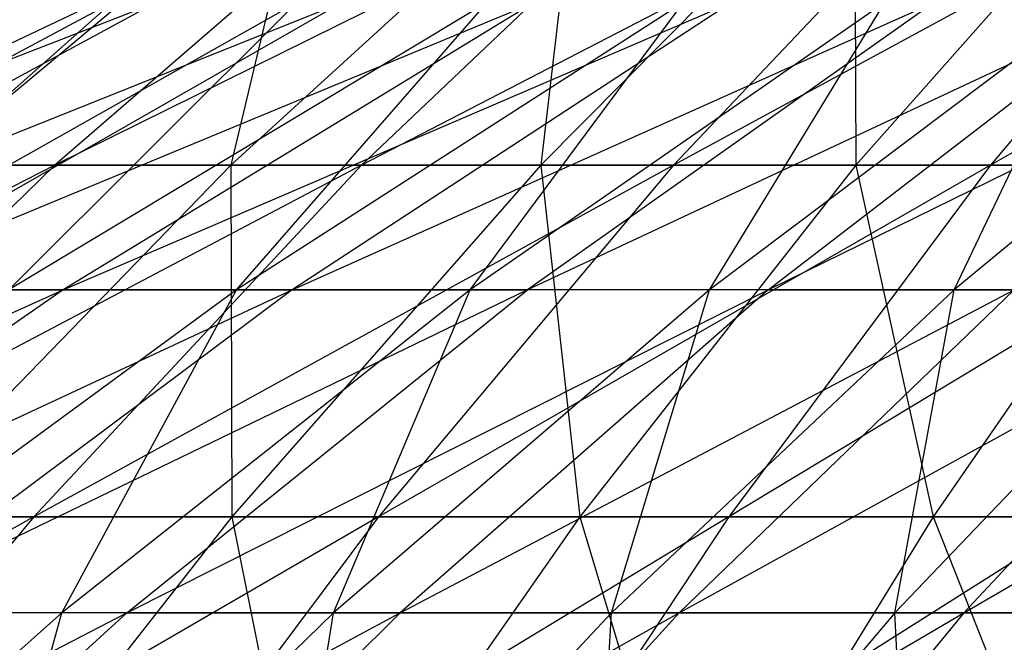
# Model space of a CAD drawing. Extents: x -125 to 125, y -143 to 0.
# Tile 266 of 406: x -9.59 to -6.86, y -28.41 to -26.68. Entities that reach past the tile are written whole.
import ezdxf

# ---------------------------------------------------------------- set-up
doc = ezdxf.new("R2010")
doc.units = 0
doc.header["$LTSCALE"] = 25.4
doc.layers.get('0').update_dxf_attribs({"linetype": 'CONTINUOUS'})

# ---------------------------------------------------------------- blocks, each defined once
blk = doc.blocks.new('NL2500027000_STL_3')
at = {"color": 0}
for p, q in [((-8.4772, -26.2094, -17.8033), (-10.3218, -27.0849, -19.5125)), ((-8.4772, -26.2094, -17.8033), (-10.3218, -27.0849, -19.5125)), ((-8.7936, -26.2094, 17.6491), (-9.8442, -27.0849, 19.7578)), ((-8.7936, -26.2094, 17.6491), (-9.8442, -27.0849, 19.7578)), ((-8.4772, -26.2094, -17.8033), (-9.49, -27.0849, -19.9303)), ((-8.4772, -26.2094, -17.8033), (-9.49, -27.0849, -19.9303)), ((-7.7191, -26.2094, -18.1448), (-9.49, -27.0849, -19.9303)), ((-7.7191, -26.2094, -18.1448), (-9.49, -27.0849, -19.9303)), ((-8.0417, -26.2094, 18.0042), (-9.0025, -27.0849, 20.1552)), ((-8.0417, -26.2094, 18.0042), (-9.0025, -27.0849, 20.1552)), ((-8.7936, -26.2094, 17.6491), (-9.0025, -27.0849, 20.1552)), ((-8.7936, -26.2094, 17.6491), (-9.0025, -27.0849, 20.1552)), ((-7.7191, -26.2094, -18.1448), (-8.6414, -27.0849, -20.3127)), ((-7.7191, -26.2094, -18.1448), (-8.6414, -27.0849, -20.3127)), ((-6.9473, -26.2094, -18.4541), (-8.6414, -27.0849, -20.3127)), ((-6.9473, -26.2094, -18.4541), (-8.6414, -27.0849, -20.3127)), ((-7.2756, -26.2094, 18.3272), (-8.1448, -27.0849, 20.5168)), ((-7.2756, -26.2094, 18.3272), (-8.1448, -27.0849, 20.5168)), ((-8.0417, -26.2094, 18.0042), (-8.1448, -27.0849, 20.5168)), ((-8.0417, -26.2094, 18.0042), (-8.1448, -27.0849, 20.5168)), ((-6.9473, -26.2094, -18.4541), (-7.7774, -27.0849, -20.6589)), ((-6.9473, -26.2094, -18.4541), (-7.7774, -27.0849, -20.6589)), ((-6.1632, -26.2094, -18.7306), (-7.7774, -27.0849, -20.6589)), ((-6.1632, -26.2094, -18.7306), (-7.7774, -27.0849, -20.6589)), ((-7.2756, -26.2094, 18.3272), (-7.2727, -27.0849, 20.8419)), ((-7.2756, -26.2094, 18.3272), (-7.2727, -27.0849, 20.8419)), ((-6.4965, -26.2094, 18.6176), (-7.2727, -27.0849, 20.8419)), ((-6.4965, -26.2094, 18.6176), (-7.2727, -27.0849, 20.8419)), ((-6.1632, -26.2094, -18.7306), (-6.8996, -27.0849, -20.9684)), ((-6.1632, -26.2094, -18.7306), (-6.8996, -27.0849, -20.9684)), ((-5.3681, -26.2094, -18.9737), (-6.8996, -27.0849, -20.9684)), ((-5.3681, -26.2094, -18.9737), (-6.8996, -27.0849, -20.9684)), ((-11.2562, -27.4297, -12.9723), (-9.2093, -26.6347, -11.5991)), ((-11.2562, -27.4297, -12.9723), (-9.2093, -26.6347, -11.5991)), ((-9.3309, -26.6347, 11.5016), (-10.8206, -27.4297, 13.3378)), ((-9.3309, -26.6347, 11.5016), (-10.8206, -27.4297, 13.3378)), ((-9.2093, -26.6347, -11.5991), (-10.6797, -27.4297, -13.451)), ((-10.6797, -27.4297, -13.451), (-8.6946, -26.6347, -11.9898)), ((-9.2093, -26.6347, -11.5991), (-10.6797, -27.4297, -13.451)), ((-10.6797, -27.4297, -13.451), (-8.6946, -26.6347, -11.9898)), ((-10.2286, -27.4297, 13.7971), (-8.8203, -26.6347, 11.8976)), ((-10.2286, -27.4297, 13.7971), (-8.8203, -26.6347, 11.8976)), ((-10.2286, -27.4297, 13.7971), (-9.3309, -26.6347, 11.5016)), ((-10.2286, -27.4297, 13.7971), (-9.3309, -26.6347, 11.5016)), ((-8.6946, -26.6347, -11.9898), (-10.0828, -27.4297, -13.904)), ((-10.0828, -27.4297, -13.904), (-8.1634, -26.6347, -12.3576)), ((-8.6946, -26.6347, -11.9898), (-10.0828, -27.4297, -13.904)), ((-10.0828, -27.4297, -13.904), (-8.1634, -26.6347, -12.3576)), ((-8.8203, -26.6347, 11.8976), (-9.617, -27.4297, 14.2302)), ((-8.293, -26.6347, 12.271), (-9.617, -27.4297, 14.2302)), ((-8.8203, -26.6347, 11.8976), (-9.617, -27.4297, 14.2302)), ((-8.293, -26.6347, 12.271), (-9.617, -27.4297, 14.2302)), ((-8.1634, -26.6347, -12.3576), (-9.4667, -27.4297, -14.3306)), ((-9.4667, -27.4297, -14.3306), (-7.6166, -26.6347, -12.702)), ((-8.1634, -26.6347, -12.3576), (-9.4667, -27.4297, -14.3306)), ((-9.4667, -27.4297, -14.3306), (-7.6166, -26.6347, -12.702)), ((-7.7498, -26.6347, 12.6211), (-8.9871, -27.4297, 14.6361)), ((-8.9871, -27.4297, 14.6361), (-8.293, -26.6347, 12.271)), ((-7.7498, -26.6347, 12.6211), (-8.9871, -27.4297, 14.6361)), ((-8.9871, -27.4297, 14.6361), (-8.293, -26.6347, 12.271)), ((-7.6166, -26.6347, -12.702), (-8.8326, -27.4297, -14.7299)), ((-8.8326, -27.4297, -14.7299), (-7.0553, -26.6347, -13.0221)), ((-7.6166, -26.6347, -12.702), (-8.8326, -27.4297, -14.7299)), ((-8.8326, -27.4297, -14.7299), (-7.0553, -26.6347, -13.0221)), ((-7.1919, -26.6347, 12.9471), (-8.3402, -27.4297, 15.0142)), ((-8.3402, -27.4297, 15.0142), (-7.7498, -26.6347, 12.6211)), ((-7.1919, -26.6347, 12.9471), (-8.3402, -27.4297, 15.0142)), ((-8.3402, -27.4297, 15.0142), (-7.7498, -26.6347, 12.6211)), ((-6.4805, -26.6347, -13.3174), (-8.1817, -27.4297, -15.1011)), ((-7.0553, -26.6347, -13.0221), (-8.1817, -27.4297, -15.1011)), ((-6.4805, -26.6347, -13.3174), (-8.1817, -27.4297, -15.1011)), ((-7.0553, -26.6347, -13.0221), (-8.1817, -27.4297, -15.1011)), ((-6.6203, -26.6347, 13.2485), (-7.6773, -27.4297, 15.3637)), ((-7.6773, -27.4297, 15.3637), (-7.1919, -26.6347, 12.9471)), ((-6.6203, -26.6347, 13.2485), (-7.6773, -27.4297, 15.3637)), ((-7.6773, -27.4297, 15.3637), (-7.1919, -26.6347, 12.9471)), ((-7.5152, -27.4297, -15.4436), (-6.4805, -26.6347, -13.3174)), ((-7.5152, -27.4297, -15.4436), (-6.4805, -26.6347, -13.3174)), ((-7.5152, -27.4297, -15.4436), (-5.8935, -26.6347, -13.5875)), ((-7.5152, -27.4297, -15.4436), (-5.8935, -26.6347, -13.5875)), ((-6.0362, -26.6347, 13.5247), (-6.9999, -27.4297, 15.6839)), ((-6.9999, -27.4297, 15.6839), (-6.6203, -26.6347, 13.2485)), ((-6.0362, -26.6347, 13.5247), (-6.9999, -27.4297, 15.6839)), ((-6.9999, -27.4297, 15.6839), (-6.6203, -26.6347, 13.2485)), ((-9.49, -27.0849, -19.9303), (-11.4052, -28.0583, -21.5608)), ((-9.49, -27.0849, -19.9303), (-11.4052, -28.0583, -21.5608)), ((-9.49, -27.0849, -19.9303), (-10.4862, -28.0583, -22.0224)), ((-9.49, -27.0849, -19.9303), (-10.4862, -28.0583, -22.0224)), ((-8.6414, -27.0849, -20.3127), (-10.4862, -28.0583, -22.0224)), ((-8.6414, -27.0849, -20.3127), (-10.4862, -28.0583, -22.0224)), ((-9.49, -27.0849, -19.9303), (-10.3218, -27.0849, -19.5125)), ((-9.49, -27.0849, -19.9303), (-10.3218, -27.0849, -19.5125)), ((-9.0025, -27.0849, 20.1552), (-9.9475, -28.0583, 22.2709)), ((-9.0025, -27.0849, 20.1552), (-9.9475, -28.0583, 22.2709)), ((-9.8442, -27.0849, 19.7578), (-9.0025, -27.0849, 20.1552)), ((-9.8442, -27.0849, 19.7578), (-9.0025, -27.0849, 20.1552)), ((-8.6414, -27.0849, -20.3127), (-9.5485, -28.0583, -22.4449)), ((-8.6414, -27.0849, -20.3127), (-9.5485, -28.0583, -22.4449)), ((-7.7774, -27.0849, -20.6589), (-9.5485, -28.0583, -22.4449)), ((-7.7774, -27.0849, -20.6589), (-9.5485, -28.0583, -22.4449)), ((-8.6414, -27.0849, -20.3127), (-9.49, -27.0849, -19.9303)), ((-8.6414, -27.0849, -20.3127), (-9.49, -27.0849, -19.9303)), ((-9.0025, -27.0849, 20.1552), (-8.1448, -27.0849, 20.5168)), ((-9.0025, -27.0849, 20.1552), (-8.1448, -27.0849, 20.5168)), ((-9.0025, -27.0849, 20.1552), (-8.9998, -28.0583, 22.6705)), ((-9.0025, -27.0849, 20.1552), (-8.9998, -28.0583, 22.6705)), ((-8.1448, -27.0849, 20.5168), (-8.9998, -28.0583, 22.6705)), ((-8.1448, -27.0849, 20.5168), (-8.9998, -28.0583, 22.6705)), ((-7.7774, -27.0849, -20.6589), (-8.6414, -27.0849, -20.3127)), ((-7.7774, -27.0849, -20.6589), (-8.6414, -27.0849, -20.3127)), ((-7.7774, -27.0849, -20.6589), (-8.5938, -28.0583, -22.8275)), ((-7.7774, -27.0849, -20.6589), (-8.5938, -28.0583, -22.8275)), ((-6.8996, -27.0849, -20.9684), (-8.5938, -28.0583, -22.8275)), ((-6.8996, -27.0849, -20.9684), (-8.5938, -28.0583, -22.8275)), ((-8.1448, -27.0849, 20.5168), (-7.2727, -27.0849, 20.8419)), ((-8.1448, -27.0849, 20.5168), (-7.2727, -27.0849, 20.8419)), ((-8.1448, -27.0849, 20.5168), (-8.0361, -28.0583, 23.0297)), ((-8.1448, -27.0849, 20.5168), (-8.0361, -28.0583, 23.0297)), ((-7.2727, -27.0849, 20.8419), (-8.0361, -28.0583, 23.0297)), ((-7.2727, -27.0849, 20.8419), (-8.0361, -28.0583, 23.0297)), ((-6.8996, -27.0849, -20.9684), (-7.7774, -27.0849, -20.6589)), ((-6.8996, -27.0849, -20.9684), (-7.7774, -27.0849, -20.6589)), ((-6.8996, -27.0849, -20.9684), (-7.6238, -28.0583, -23.1695)), ((-6.8996, -27.0849, -20.9684), (-7.6238, -28.0583, -23.1695)), ((-6.0095, -27.0849, -21.2406), (-7.6238, -28.0583, -23.1695)), ((-6.0095, -27.0849, -21.2406), (-7.6238, -28.0583, -23.1695)), ((-7.2727, -27.0849, 20.8419), (-6.3876, -27.0849, 21.13)), ((-7.2727, -27.0849, 20.8419), (-6.3876, -27.0849, 21.13)), ((-7.2727, -27.0849, 20.8419), (-7.0581, -28.0583, 23.348)), ((-7.2727, -27.0849, 20.8419), (-7.0581, -28.0583, 23.348)), ((-6.3876, -27.0849, 21.13), (-7.0581, -28.0583, 23.348)), ((-6.3876, -27.0849, 21.13), (-7.0581, -28.0583, 23.348)), ((-6.0095, -27.0849, -21.2406), (-6.8996, -27.0849, -20.9684)), ((-6.0095, -27.0849, -21.2406), (-6.8996, -27.0849, -20.9684)), ((-11.4499, -28.3239, -15.7893), (-9.4667, -27.4297, -14.3306)), ((-11.4499, -28.3239, -15.7893), (-9.4667, -27.4297, -14.3306)), ((-9.4667, -27.4297, -14.3306), (-10.7503, -28.3239, -16.2737)), ((-10.7503, -28.3239, -16.2737), (-8.8326, -27.4297, -14.7299)), ((-9.4667, -27.4297, -14.3306), (-10.7503, -28.3239, -16.2737)), ((-10.7503, -28.3239, -16.2737), (-8.8326, -27.4297, -14.7299)), ((-8.9871, -27.4297, 14.6361), (-10.2057, -28.3239, 16.6207)), ((-8.9871, -27.4297, 14.6361), (-10.2057, -28.3239, 16.6207)), ((-10.0828, -27.4297, -13.904), (-9.4667, -27.4297, -14.3306)), ((-10.0828, -27.4297, -13.904), (-9.4667, -27.4297, -14.3306)), ((-8.1817, -27.4297, -15.1011), (-10.0302, -28.3239, -16.7272)), ((-8.8326, -27.4297, -14.7299), (-10.0302, -28.3239, -16.7272)), ((-8.1817, -27.4297, -15.1011), (-10.0302, -28.3239, -16.7272)), ((-8.8326, -27.4297, -14.7299), (-10.0302, -28.3239, -16.7272)), ((-8.9871, -27.4297, 14.6361), (-9.617, -27.4297, 14.2302)), ((-8.9871, -27.4297, 14.6361), (-9.617, -27.4297, 14.2302)), ((-8.3402, -27.4297, 15.0142), (-9.471, -28.3239, 17.05)), ((-9.471, -28.3239, 17.05), (-8.9871, -27.4297, 14.6361)), ((-8.3402, -27.4297, 15.0142), (-9.471, -28.3239, 17.05)), ((-9.471, -28.3239, 17.05), (-8.9871, -27.4297, 14.6361)), ((-9.4667, -27.4297, -14.3306), (-8.8326, -27.4297, -14.7299)), ((-9.4667, -27.4297, -14.3306), (-8.8326, -27.4297, -14.7299)), ((-9.2911, -28.3239, -17.1488), (-8.1817, -27.4297, -15.1011)), ((-9.2911, -28.3239, -17.1488), (-8.1817, -27.4297, -15.1011)), ((-9.2911, -28.3239, -17.1488), (-7.5152, -27.4297, -15.4436)), ((-9.2911, -28.3239, -17.1488), (-7.5152, -27.4297, -15.4436)), ((-8.3402, -27.4297, 15.0142), (-8.9871, -27.4297, 14.6361)), ((-8.3402, -27.4297, 15.0142), (-8.9871, -27.4297, 14.6361)), ((-8.8326, -27.4297, -14.7299), (-8.1817, -27.4297, -15.1011)), ((-8.8326, -27.4297, -14.7299), (-8.1817, -27.4297, -15.1011)), ((-7.6773, -27.4297, 15.3637), (-8.7183, -28.3239, 17.4469)), ((-8.7183, -28.3239, 17.4469), (-8.3402, -27.4297, 15.0142)), ((-7.6773, -27.4297, 15.3637), (-8.7183, -28.3239, 17.4469)), ((-8.7183, -28.3239, 17.4469), (-8.3402, -27.4297, 15.0142)), ((-7.5152, -27.4297, -15.4436), (-8.5342, -28.3239, -17.5377)), ((-8.5342, -28.3239, -17.5377), (-6.8344, -27.4297, -15.7568)), ((-7.5152, -27.4297, -15.4436), (-8.5342, -28.3239, -17.5377)), ((-8.5342, -28.3239, -17.5377), (-6.8344, -27.4297, -15.7568)), ((-7.6773, -27.4297, 15.3637), (-8.3402, -27.4297, 15.0142)), ((-7.6773, -27.4297, 15.3637), (-8.3402, -27.4297, 15.0142)), ((-7.5152, -27.4297, -15.4436), (-8.1817, -27.4297, -15.1011)), ((-7.5152, -27.4297, -15.4436), (-8.1817, -27.4297, -15.1011)), ((-6.9999, -27.4297, 15.6839), (-7.949, -28.3239, 17.8106)), ((-7.949, -28.3239, 17.8106), (-7.6773, -27.4297, 15.3637)), ((-6.9999, -27.4297, 15.6839), (-7.949, -28.3239, 17.8106)), ((-7.949, -28.3239, 17.8106), (-7.6773, -27.4297, 15.3637)), ((-6.8344, -27.4297, -15.7568), (-7.7611, -28.3239, -17.8933)), ((-7.7611, -28.3239, -17.8933), (-6.1406, -27.4297, -16.0399)), ((-6.8344, -27.4297, -15.7568), (-7.7611, -28.3239, -17.8933)), ((-7.7611, -28.3239, -17.8933), (-6.1406, -27.4297, -16.0399)), ((-6.9999, -27.4297, 15.6839), (-7.6773, -27.4297, 15.3637)), ((-6.9999, -27.4297, 15.6839), (-7.6773, -27.4297, 15.3637)), ((-7.5152, -27.4297, -15.4436), (-6.8344, -27.4297, -15.7568)), ((-7.5152, -27.4297, -15.4436), (-6.8344, -27.4297, -15.7568)), ((-6.3091, -27.4297, 15.9743), (-7.1645, -28.3239, 18.1404)), ((-7.1645, -28.3239, 18.1404), (-6.9999, -27.4297, 15.6839)), ((-6.3091, -27.4297, 15.9743), (-7.1645, -28.3239, 18.1404)), ((-7.1645, -28.3239, 18.1404), (-6.9999, -27.4297, 15.6839)), ((-6.3091, -27.4297, 15.9743), (-6.9999, -27.4297, 15.6839)), ((-6.3091, -27.4297, 15.9743), (-6.9999, -27.4297, 15.6839)), ((-6.1406, -27.4297, -16.0399), (-6.9732, -28.3239, -18.2148)), ((-6.9732, -28.3239, -18.2148), (-5.4351, -27.4297, -16.2925)), ((-6.1406, -27.4297, -16.0399), (-6.9732, -28.3239, -18.2148)), ((-6.9732, -28.3239, -18.2148), (-5.4351, -27.4297, -16.2925)), ((-9.5485, -28.0583, -22.4449), (-11.4639, -29.1279, -24.0759)), ((-9.5485, -28.0583, -22.4449), (-11.4639, -29.1279, -24.0759)), ((-9.5485, -28.0583, -22.4449), (-10.4862, -28.0583, -22.0224)), ((-9.5485, -28.0583, -22.4449), (-10.4862, -28.0583, -22.0224)), ((-9.5485, -28.0583, -22.4449), (-10.4388, -29.1279, -24.5377)), ((-9.5485, -28.0583, -22.4449), (-10.4388, -29.1279, -24.5377)), ((-8.5938, -28.0583, -22.8275), (-10.4388, -29.1279, -24.5377)), ((-8.5938, -28.0583, -22.8275), (-10.4388, -29.1279, -24.5377)), ((-9.9475, -28.0583, 22.2709), (-8.9998, -28.0583, 22.6705)), ((-9.9475, -28.0583, 22.2709), (-8.9998, -28.0583, 22.6705)), ((-8.9998, -28.0583, 22.6705), (-9.839, -29.1279, 24.7843)), ((-8.9998, -28.0583, 22.6705), (-9.839, -29.1279, 24.7843)), ((-8.5938, -28.0583, -22.8275), (-9.5485, -28.0583, -22.4449)), ((-8.5938, -28.0583, -22.8275), (-9.5485, -28.0583, -22.4449)), ((-8.5938, -28.0583, -22.8275), (-9.3951, -29.1279, -24.956)), ((-8.5938, -28.0583, -22.8275), (-9.3951, -29.1279, -24.956)), ((-7.6238, -28.0583, -23.1695), (-9.3951, -29.1279, -24.956)), ((-7.6238, -28.0583, -23.1695), (-9.3951, -29.1279, -24.956)), ((-8.9998, -28.0583, 22.6705), (-8.0361, -28.0583, 23.0297)), ((-8.9998, -28.0583, 22.6705), (-8.0361, -28.0583, 23.0297)), ((-8.9998, -28.0583, 22.6705), (-8.7854, -29.1279, 25.1771)), ((-8.9998, -28.0583, 22.6705), (-8.7854, -29.1279, 25.1771)), ((-8.0361, -28.0583, 23.0297), (-8.7854, -29.1279, 25.1771)), ((-8.0361, -28.0583, 23.0297), (-8.7854, -29.1279, 25.1771)), ((-7.6238, -28.0583, -23.1695), (-8.5938, -28.0583, -22.8275)), ((-7.6238, -28.0583, -23.1695), (-8.5938, -28.0583, -22.8275)), ((-7.6238, -28.0583, -23.1695), (-8.3347, -29.1279, -25.3299)), ((-7.6238, -28.0583, -23.1695), (-8.3347, -29.1279, -25.3299)), ((-6.6403, -28.0583, -23.4703), (-8.3347, -29.1279, -25.3299)), ((-6.6403, -28.0583, -23.4703), (-8.3347, -29.1279, -25.3299)), ((-8.0361, -28.0583, 23.0297), (-7.0581, -28.0583, 23.348)), ((-8.0361, -28.0583, 23.0297), (-7.0581, -28.0583, 23.348)), ((-8.0361, -28.0583, 23.0297), (-7.7162, -29.1279, 25.5251)), ((-8.0361, -28.0583, 23.0297), (-7.7162, -29.1279, 25.5251)), ((-7.0581, -28.0583, 23.348), (-7.7162, -29.1279, 25.5251)), ((-7.0581, -28.0583, 23.348), (-7.7162, -29.1279, 25.5251)), ((-6.6403, -28.0583, -23.4703), (-7.6238, -28.0583, -23.1695)), ((-6.6403, -28.0583, -23.4703), (-7.6238, -28.0583, -23.1695)), ((-7.0581, -28.0583, 23.348), (-6.0675, -28.0583, 23.6248)), ((-7.0581, -28.0583, 23.348), (-6.0675, -28.0583, 23.6248)), ((-7.0581, -28.0583, 23.348), (-6.6333, -29.1279, 25.8277)), ((-7.0581, -28.0583, 23.348), (-6.6333, -29.1279, 25.8277)), ((-11.2074, -29.3158, -18.6903), (-9.2911, -28.3239, -17.1488)), ((-11.2074, -29.3158, -18.6903), (-9.2911, -28.3239, -17.1488)), ((-9.471, -28.3239, 17.05), (-10.5826, -29.3158, 19.051)), ((-9.471, -28.3239, 17.05), (-10.5826, -29.3158, 19.051)), ((-9.2911, -28.3239, -17.1488), (-10.3815, -29.3158, -19.1613)), ((-10.3815, -29.3158, -19.1613), (-8.5342, -28.3239, -17.5377)), ((-9.2911, -28.3239, -17.1488), (-10.3815, -29.3158, -19.1613)), ((-10.3815, -29.3158, -19.1613), (-8.5342, -28.3239, -17.5377)), ((-9.471, -28.3239, 17.05), (-10.2057, -28.3239, 16.6207)), ((-9.471, -28.3239, 17.05), (-10.2057, -28.3239, 16.6207)), ((-9.2911, -28.3239, -17.1488), (-10.0302, -28.3239, -16.7272)), ((-9.2911, -28.3239, -17.1488), (-10.0302, -28.3239, -16.7272)), ((-8.7183, -28.3239, 17.4469), (-9.7415, -29.3158, 19.4945)), ((-9.7415, -29.3158, 19.4945), (-9.471, -28.3239, 17.05)), ((-8.7183, -28.3239, 17.4469), (-9.7415, -29.3158, 19.4945)), ((-9.7415, -29.3158, 19.4945), (-9.471, -28.3239, 17.05)), ((-8.5342, -28.3239, -17.5377), (-9.5358, -29.3158, -19.5959)), ((-9.5358, -29.3158, -19.5959), (-7.7611, -28.3239, -17.8933)), ((-8.5342, -28.3239, -17.5377), (-9.5358, -29.3158, -19.5959)), ((-9.5358, -29.3158, -19.5959), (-7.7611, -28.3239, -17.8933)), ((-8.7183, -28.3239, 17.4469), (-9.471, -28.3239, 17.05)), ((-8.7183, -28.3239, 17.4469), (-9.471, -28.3239, 17.05)), ((-9.2911, -28.3239, -17.1488), (-8.5342, -28.3239, -17.5377)), ((-9.2911, -28.3239, -17.1488), (-8.5342, -28.3239, -17.5377)), ((-7.949, -28.3239, 17.8106), (-8.8819, -29.3158, 19.9009)), ((-8.8819, -29.3158, 19.9009), (-8.7183, -28.3239, 17.4469)), ((-7.949, -28.3239, 17.8106), (-8.8819, -29.3158, 19.9009)), ((-8.8819, -29.3158, 19.9009), (-8.7183, -28.3239, 17.4469)), ((-7.949, -28.3239, 17.8106), (-8.7183, -28.3239, 17.4469)), ((-7.949, -28.3239, 17.8106), (-8.7183, -28.3239, 17.4469)), ((-7.7611, -28.3239, -17.8933), (-8.6719, -29.3158, -19.9932)), ((-8.6719, -29.3158, -19.9932), (-6.9732, -28.3239, -18.2148)), ((-7.7611, -28.3239, -17.8933), (-8.6719, -29.3158, -19.9932)), ((-8.6719, -29.3158, -19.9932), (-6.9732, -28.3239, -18.2148)), ((-8.5342, -28.3239, -17.5377), (-7.7611, -28.3239, -17.8933)), ((-8.5342, -28.3239, -17.5377), (-7.7611, -28.3239, -17.8933)), ((-7.1645, -28.3239, 18.1404), (-8.0054, -29.3158, 20.2693)), ((-8.0054, -29.3158, 20.2693), (-7.949, -28.3239, 17.8106)), ((-7.1645, -28.3239, 18.1404), (-8.0054, -29.3158, 20.2693)), ((-8.0054, -29.3158, 20.2693), (-7.949, -28.3239, 17.8106)), ((-7.1645, -28.3239, 18.1404), (-7.949, -28.3239, 17.8106)), ((-7.1645, -28.3239, 18.1404), (-7.949, -28.3239, 17.8106)), ((-6.9732, -28.3239, -18.2148), (-7.7916, -29.3158, -20.3525)), ((-6.9732, -28.3239, -18.2148), (-7.7916, -29.3158, -20.3525)), ((-7.7611, -28.3239, -17.8933), (-6.9732, -28.3239, -18.2148)), ((-7.7611, -28.3239, -17.8933), (-6.9732, -28.3239, -18.2148)), ((-6.3665, -28.3239, 18.4356), (-7.1645, -28.3239, 18.1404)), ((-6.3665, -28.3239, 18.4356), (-7.1645, -28.3239, 18.1404)), ((-7.1136, -29.3158, 20.5992), (-7.1645, -28.3239, 18.1404)), ((-7.1136, -29.3158, 20.5992), (-7.1645, -28.3239, 18.1404)), ((-6.9732, -28.3239, -18.2148), (-6.1721, -28.3239, -18.5016)), ((-6.9732, -28.3239, -18.2148), (-6.1721, -28.3239, -18.5016))]:
    blk.add_line(p, q, dxfattribs=at)

msp = doc.modelspace()

# ---------------------------------------------------------------- block references
at = {"color": 253}
msp.add_blockref('NL2500027000_STL_3', (0, 0), dxfattribs=at)

doc.saveas('drawing.dxf')
